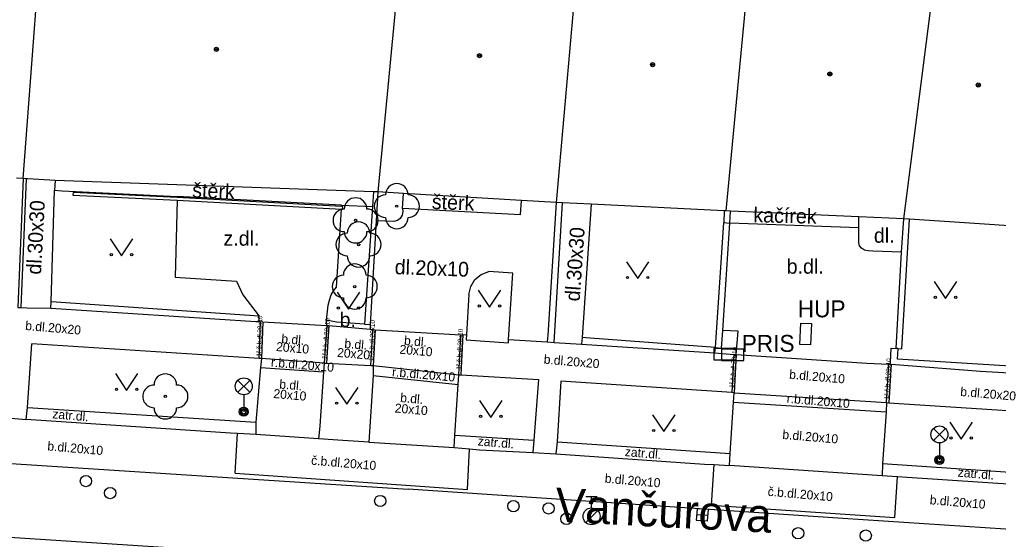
# Model space of a CAD drawing. Extents: x -596229 to -595156, y -1161237 to -1159376.
# Drawn here: x -595542.77 to -595499.46, y -1160939.42 to -1160916.41 of the extents above; entities that cross this region are included whole.
import ezdxf

# ---------------------------------------------------------------- set-up
doc = ezdxf.new("R2010")
doc.units = 0
for name, color, linetype in [('kanalizace - povrch.  znaky - skut. velikost', 7, 'Continuous'), ('Level 22', 7, 'Continuous'), ('Level 24', 7, 'Continuous'), ('Level 27', 7, 'Continuous'), ('Level 28', 7, 'Continuous'), ('Level 33', 7, 'Continuous'), ('Level 36', 7, 'Continuous'), ('Level 39', 7, 'Continuous'), ('Nazvy ulic', 7, 'Continuous'), ('plynovod - povrch.  znaky - PRIS skut. velikost', 7, 'Continuous'), ('Specificka linie pasportu komunikaci', 7, 'Continuous'), ('TM - budovy zdene_ betonove - VP', 7, 'Continuous'), ('TM - chodniky - VP', 7, 'Continuous'), ('TM - komunikace - VP', 7, 'Continuous'), ('TM - plot drateny_ kovovy - VP', 7, 'Continuous'), ('TM - plot dreveny - VP', 7, 'Continuous'), ('TM - plot nerozliseny - VP', 7, 'Continuous'), ('TM - plot zdeny_ ohradni zed - VP', 7, 'Continuous'), ('TM - podezdivka plotu - VP', 7, 'Continuous'), ('TM - pomocna konstrukcni linie', 7, 'Continuous'), ('TM - popis objektu', 7, 'Continuous'), ('TM - popis povrchu', 7, 'Continuous'), ('TM - rozhrani mezi zpev. plochami mezi sebou - VP', 7, 'Continuous'), ('TM - rozhrani ploch obecne - VP', 7, 'Continuous'), ('TM - vjezd na pozemek', 7, 'Continuous')]:
    doc.layers.add(name, color=color, linetype=linetype)

msp = doc.modelspace()

# ---------------------------------------------------------------- linework, layer by layer
at = {"layer": 'kanalizace - povrch.  znaky - skut. velikost'}
for points in [[(-595535.79, -1160924.29), (-595540.4, -1160924.07), (-595540.41, -1160924.19), (-595535.8, -1160924.41)], [(-595535.8, -1160924.41), (-595528.53, -1160924.81)], [(-595528.52, -1160924.69), (-595535.79, -1160924.29)], [(-595528.53, -1160924.81), (-595528.48, -1160924.81), (-595528.47, -1160924.69), (-595528.52, -1160924.69)]]:
    msp.add_lwpolyline(points, dxfattribs=at)
at = {"layer": 'Level 22'}
for centre in [(-595526.08, -1160924.67), (-595527.9, -1160925.3), (-595527.77, -1160926.37), (-595527.94, -1160928.23), (-595536.32, -1160933.09)]:
    msp.add_circle(centre, 0.05, dxfattribs=at)
for centre, start, end in [((-595526.08, -1160924.17), 0, 180), ((-595526.58, -1160924.67), 90, 270), ((-595525.58, -1160924.67), 270, 90), ((-595527.9, -1160924.8), 0, 180), ((-595528.4, -1160925.3), 90, 270), ((-595527.4, -1160925.3), 270, 90), ((-595527.77, -1160925.87), 0, 180), ((-595526.08, -1160925.17), 180, 0), ((-595528.27, -1160926.37), 90, 270), ((-595527.9, -1160925.8), 180, 0), ((-595527.27, -1160926.37), 270, 90), ((-595527.94, -1160927.73), 0, 180), ((-595527.77, -1160926.87), 180, 0), ((-595528.44, -1160928.23), 90, 270), ((-595527.44, -1160928.23), 270, 90), ((-595527.94, -1160928.73), 180, 0), ((-595536.32, -1160932.59), 359.9755, 179.9755), ((-595536.82, -1160933.09), 89.9755, 269.9755), ((-595535.82, -1160933.09), 269.9755, 89.9755), ((-595536.32, -1160933.59), 179.9755, 359.9755)]:
    msp.add_arc(centre, 0.5, start, end, dxfattribs=at)
at = {"layer": 'Level 24'}
for points in [[(-595512.057, -1160931.478), (-595511.057, -1160931.478), (-595511.057, -1160930.978), (-595512.057, -1160930.978)], [(-595511.717, -1160931.498), (-595510.717, -1160931.498), (-595510.717, -1160930.998), (-595511.717, -1160930.998)]]:
    msp.add_lwpolyline(points, close=True, dxfattribs=at)
at = {"layer": 'Level 27'}
msp.add_line((-595512.809, -1160938.313), (-595512.311, -1160938.347), dxfattribs=at)
msp.add_lwpolyline([(-595512.827, -1160938.562), (-595512.328, -1160938.597), (-595512.293, -1160938.098), (-595512.792, -1160938.063)], close=True, dxfattribs=at)
at = {"layer": 'Level 28'}
for p, q in [((-595517.71, -1160937.525), (-595517.21, -1160937.525)), ((-595517.46, -1160938.025), (-595517.46, -1160937.525)), ((-595517.718, -1160938.672), (-595517.188, -1160938.142))]:
    msp.add_line(p, q, dxfattribs=at)
for centre, radius in [((-595539.83, -1160936.84), 0.25), ((-595538.76, -1160937.37), 0.25), ((-595526.81, -1160937.72), 0.25), ((-595520.92, -1160937.95), 0.25), ((-595519.36, -1160938.05), 0.25), ((-595517.46, -1160938.4), 0.375), ((-595518.57, -1160938.51), 0.25), ((-595508.32, -1160939.15), 0.25), ((-595505.33, -1160939.25), 0.25)]:
    msp.add_circle(centre, radius, dxfattribs=at)
at = {"layer": 'Level 33'}
for p, q in [((-595533.115, -1160932.91), (-595532.585, -1160932.38)), ((-595533.115, -1160932.38), (-595532.585, -1160932.91)), ((-595532.85, -1160933.02), (-595532.85, -1160933.77)), ((-595502.335, -1160935.04), (-595501.805, -1160934.51)), ((-595502.335, -1160934.51), (-595501.805, -1160935.04)), ((-595502.07, -1160935.15), (-595502.07, -1160935.9))]:
    msp.add_line(p, q, dxfattribs=at)
for centre, radius in [((-595532.85, -1160932.645), 0.375), ((-595532.85, -1160933.77), 0.2), ((-595532.85, -1160933.77), 0.145), ((-595532.85, -1160933.77), 0.0876), ((-595502.07, -1160934.775), 0.375), ((-595502.07, -1160935.9), 0.2), ((-595502.07, -1160935.9), 0.145), ((-595502.07, -1160935.9), 0.0876)]:
    msp.add_circle(centre, radius, dxfattribs=at)
at = {"layer": 'Level 36'}
for points in [[(-595538.76, -1160926.12), (-595538.26, -1160926.87), (-595537.76, -1160926.12)], [(-595515.92, -1160927.13), (-595515.42, -1160927.88), (-595514.92, -1160927.13)], [(-595502.3, -1160928.01), (-595501.8, -1160928.76), (-595501.3, -1160928.01)], [(-595528.71, -1160928.48), (-595528.21, -1160929.23), (-595527.71, -1160928.48)], [(-595522.48, -1160928.39), (-595521.98, -1160929.14), (-595521.48, -1160928.39)], [(-595538.53, -1160932.08), (-595538.03, -1160932.83), (-595537.53, -1160932.08)], [(-595528.79, -1160932.69), (-595528.29, -1160933.44), (-595527.79, -1160932.69)], [(-595522.42, -1160933.27), (-595521.92, -1160934.02), (-595521.42, -1160933.27)], [(-595514.76, -1160933.9), (-595514.26, -1160934.65), (-595513.76, -1160933.9)], [(-595501.61, -1160934.23), (-595501.11, -1160934.98), (-595500.61, -1160934.23)]]:
    msp.add_lwpolyline(points, dxfattribs=at)
for centre in [(-595538.71, -1160926.82), (-595537.811, -1160926.82), (-595515.87, -1160927.83), (-595514.971, -1160927.83), (-595502.25, -1160928.71), (-595501.351, -1160928.71), (-595528.66, -1160929.18), (-595527.761, -1160929.18), (-595522.43, -1160929.09), (-595521.531, -1160929.09), (-595538.48, -1160932.78), (-595537.581, -1160932.78), (-595528.74, -1160933.39), (-595527.841, -1160933.39), (-595522.37, -1160933.97), (-595521.471, -1160933.97), (-595514.71, -1160934.6), (-595513.811, -1160934.6), (-595501.56, -1160934.93), (-595500.661, -1160934.93)]:
    msp.add_circle(centre, 0.05, dxfattribs=at)
at = {"layer": 'Level 39'}
for centre, radius in [((-595534.06, -1160917.73), 0.09), ((-595534.06, -1160917.73), 0.0398), ((-595522.42, -1160918.01), 0.09), ((-595522.42, -1160918.01), 0.0398), ((-595514.76, -1160918.41), 0.09), ((-595514.76, -1160918.41), 0.0398), ((-595506.92, -1160918.82), 0.09), ((-595506.92, -1160918.82), 0.0398), ((-595500.35, -1160919.31), 0.09), ((-595500.35, -1160919.31), 0.0398)]:
    msp.add_circle(centre, radius, dxfattribs=at)
at = {"layer": 'plynovod - povrch.  znaky - PRIS skut. velikost'}
msp.add_lwpolyline([(-595508.24, -1160930.79), (-595508.2, -1160929.85), (-595507.73, -1160929.87), (-595507.77, -1160930.81), (-595508.24, -1160930.79)], dxfattribs=at)
at = {"layer": 'Specificka linie pasportu komunikaci'}
msp.add_lwpolyline([(-595511.6, -1160924.88), (-595511.61, -1160925.4)], dxfattribs=at)
at = {"layer": 'TM - budovy zdene_ betonove - VP'}
for points in [[(-595518.01, -1160912.98), (-595519.02, -1160924.51)], [(-595511.51, -1160924.88), (-595510.41, -1160913.38)], [(-595503.64, -1160925.23), (-595502.18, -1160913.82)], [(-595542.61, -1160923.45), (-595541.96, -1160914.84)], [(-595526.13, -1160915.85), (-595526.92, -1160924.04)], [(-595542.61, -1160923.45), (-595542.9, -1160923.43)], [(-595542.48, -1160923.46), (-595542.61, -1160923.45)], [(-595542.41, -1160923.46), (-595542.48, -1160923.46)], [(-595541.2, -1160923.54), (-595542.41, -1160923.46)], [(-595527.11, -1160924.03), (-595541.2, -1160923.54)], [(-595526.92, -1160924.04), (-595527.11, -1160924.03)], [(-595525.78, -1160924.11), (-595526.92, -1160924.04)], [(-595520.56, -1160924.42), (-595525.78, -1160924.11)], [(-595519.02, -1160924.51), (-595520.56, -1160924.42)], [(-595518.74, -1160924.52), (-595519.02, -1160924.51)], [(-595517.48, -1160924.58), (-595518.74, -1160924.52)], [(-595511.6, -1160924.88), (-595517.48, -1160924.58)], [(-595511.51, -1160924.88), (-595511.6, -1160924.88)], [(-595511.31, -1160924.89), (-595511.51, -1160924.88)], [(-595505.63, -1160925.14), (-595511.31, -1160924.89)], [(-595503.64, -1160925.23), (-595505.63, -1160925.14)], [(-595503.39, -1160925.25), (-595503.64, -1160925.23)], [(-595499.86, -1160925.49), (-595503.39, -1160925.25)], [(-595498.34, -1160925.59), (-595499.86, -1160925.49)]]:
    msp.add_lwpolyline(points, dxfattribs=at)
at = {"layer": 'TM - chodniky - VP'}
for points in [[(-595542.42, -1160933.58), (-595542.23, -1160930.76)], [(-595532.17, -1160931.41), (-595542.23, -1160930.76)], [(-595532.07, -1160931.42), (-595532.17, -1160931.41)], [(-595532.07, -1160931.42), (-595532.11, -1160931.81)], [(-595532.11, -1160931.81), (-595532.32, -1160934.23)], [(-595529.32, -1160932), (-595529.49, -1160934.41)], [(-595529.29, -1160931.62), (-595529.32, -1160932)], [(-595529.29, -1160931.62), (-595529.19, -1160931.62)], [(-595529.19, -1160931.62), (-595527.22, -1160931.72)], [(-595527.22, -1160931.72), (-595527.12, -1160931.72)], [(-595527.12, -1160931.72), (-595527.12, -1160932.17)], [(-595527.12, -1160932.17), (-595527.32, -1160935.11)], [(-595523.37, -1160932.57), (-595523.34, -1160932.13)], [(-595523.34, -1160932.13), (-595523.24, -1160932.14)], [(-595523.24, -1160932.14), (-595519.81, -1160932.34)], [(-595519.81, -1160932.34), (-595520.02, -1160935.03)], [(-595518.82, -1160932.42), (-595518.99, -1160935.1)], [(-595511.25, -1160932.92), (-595518.82, -1160932.42)], [(-595523.51, -1160934.8), (-595523.37, -1160932.57)], [(-595511.15, -1160932.93), (-595511.25, -1160932.92)], [(-595511.18, -1160933.34), (-595511.15, -1160932.93)], [(-595542.48, -1160934.12), (-595542.42, -1160933.58)], [(-595511.33, -1160935.62), (-595511.18, -1160933.34)], [(-595504.41, -1160933.36), (-595504.43, -1160933.78)], [(-595504.41, -1160933.36), (-595504.31, -1160933.37)], [(-595504.31, -1160933.37), (-595495.64, -1160933.94)], [(-595504.43, -1160933.78), (-595504.59, -1160936.08)], [(-595532.32, -1160934.23), (-595532.31, -1160934.78)], [(-595529.49, -1160934.41), (-595529.54, -1160934.97)], [(-595523.54, -1160935.35), (-595523.51, -1160934.8)], [(-595520.02, -1160935.03), (-595520.06, -1160935.57)], [(-595518.99, -1160935.1), (-595519.04, -1160935.64)], [(-595511.36, -1160936.15), (-595511.33, -1160935.62)], [(-595504.59, -1160936.08), (-595504.61, -1160936.6)]]:
    msp.add_lwpolyline(points, dxfattribs=at)
at = {"layer": 'TM - komunikace - VP'}
for points in [[(-595543.48, -1160934.03), (-595542.48, -1160934.12)], [(-595533.12, -1160934.74), (-595533.43, -1160934.72), (-595542.48, -1160934.12)], [(-595532.31, -1160934.78), (-595533.12, -1160934.74)], [(-595529.54, -1160934.97), (-595532.31, -1160934.78)], [(-595528.47, -1160935.04), (-595529.54, -1160934.97)], [(-595527.32, -1160935.11), (-595528.47, -1160935.04)], [(-595527.32, -1160935.11), (-595523.54, -1160935.35)], [(-595523.54, -1160935.35), (-595522.86, -1160935.41)], [(-595522.86, -1160935.41), (-595522.42, -1160935.45)], [(-595522.42, -1160935.45), (-595520.06, -1160935.57)], [(-595520.06, -1160935.57), (-595519.04, -1160935.64)], [(-595519.04, -1160935.64), (-595512.47, -1160936.09)], [(-595512.47, -1160936.09), (-595512.04, -1160936.11)], [(-595512.04, -1160936.11), (-595511.36, -1160936.15)], [(-595504.61, -1160936.6), (-595511.36, -1160936.15)], [(-595503.92, -1160936.65), (-595504.61, -1160936.6)], [(-595503.5, -1160936.68), (-595503.92, -1160936.65)], [(-595496.8, -1160937.13), (-595503.5, -1160936.68)]]:
    msp.add_lwpolyline(points, dxfattribs=at)
at = {"layer": 'TM - plot drateny_ kovovy - VP'}
for points in [[(-595527.11, -1160924.03), (-595527.15, -1160924.68)], [(-595519.12, -1160930.7), (-595518.74, -1160924.52)], [(-595527.15, -1160924.68), (-595527.5, -1160929.9)], [(-595503.9, -1160930.97), (-595503.73, -1160930.98), (-595503.39, -1160925.25)], [(-595527.5, -1160929.9), (-595527.25, -1160929.91)], [(-595511.98, -1160930.93), (-595517.52, -1160930.52), (-595517.88, -1160930.49)], [(-595498.7, -1160931.77), (-595503.92, -1160931.44), (-595503.9, -1160930.97)]]:
    msp.add_lwpolyline(points, dxfattribs=at)
at = {"layer": 'TM - plot dreveny - VP'}
for points in [[(-595532.17, -1160929.54), (-595541.37, -1160928.9)], [(-595527.5, -1160929.9), (-595528.74, -1160929.8), (-595529.19, -1160929.72)]]:
    msp.add_lwpolyline(points, dxfattribs=at)
at = {"layer": 'TM - plot nerozliseny - VP'}
for points in [[(-595542.48, -1160923.46), (-595542.71, -1160929.15)], [(-595542.84, -1160929.15), (-595542.71, -1160929.15)], [(-595542.71, -1160929.15), (-595542.43, -1160929.17)], [(-595512, -1160931.17), (-595511.16, -1160931.23)]]:
    msp.add_lwpolyline(points, dxfattribs=at)
at = {"layer": 'TM - plot zdeny_ ohradni zed - VP'}
for points in [[(-595511.34, -1160925.42), (-595511.31, -1160924.89)], [(-595511.65, -1160930.17), (-595511.34, -1160925.42)], [(-595511.98, -1160930.93), (-595511.71, -1160930.96), (-595511.65, -1160930.17)]]:
    msp.add_lwpolyline(points, dxfattribs=at)
at = {"layer": 'TM - podezdivka plotu - VP'}
for points in [[(-595542.61, -1160923.45), (-595542.84, -1160929.15)], [(-595526.92, -1160924.04), (-595526.99, -1160925.32)], [(-595519.02, -1160924.51), (-595519.4, -1160930.38)], [(-595526.99, -1160925.32), (-595527.25, -1160929.91)], [(-595511.98, -1160930.93), (-595511.61, -1160925.4)], [(-595511.61, -1160925.4), (-595511.34, -1160925.42)], [(-595503.75, -1160926.7), (-595503.64, -1160925.23)], [(-595503.98, -1160930.97), (-595503.75, -1160926.7)], [(-595541.38, -1160929.19), (-595532.32, -1160929.77), (-595532.17, -1160929.78)], [(-595532.17, -1160929.78), (-595532.17, -1160929.54)], [(-595529.18, -1160929.95), (-595529.19, -1160929.72)], [(-595529.18, -1160929.95), (-595529.08, -1160929.96)], [(-595529.08, -1160929.96), (-595527.25, -1160930.12)], [(-595527.25, -1160929.91), (-595527.25, -1160930.12)], [(-595519.4, -1160930.38), (-595519.42, -1160930.68)], [(-595519.42, -1160930.68), (-595519.12, -1160930.7)], [(-595517.88, -1160930.49), (-595517.9, -1160930.78)], [(-595517.9, -1160930.78), (-595512, -1160931.17)], [(-595512, -1160931.17), (-595511.98, -1160930.93)], [(-595503.9, -1160930.97), (-595503.98, -1160930.97)], [(-595504.26, -1160931.66), (-595504.21, -1160931.66)], [(-595504.21, -1160931.66), (-595500.25, -1160931.97), (-595498.72, -1160932.07)]]:
    msp.add_lwpolyline(points, dxfattribs=at)
at = {"layer": 'TM - pomocna konstrukcni linie'}
msp.add_lwpolyline([(-595535.8, -1160924.41), (-595535.88, -1160927.82), (-595533.17, -1160927.99), (-595532.89, -1160928.59), (-595532.17, -1160929.54)], dxfattribs=at)
at = {"layer": 'TM - rozhrani mezi zpev. plochami mezi sebou - VP'}
for points in [[(-595532.17, -1160931.41), (-595532.11, -1160929.78)], [(-595532.01, -1160929.79), (-595532.07, -1160931.42)], [(-595529.18, -1160929.95), (-595529.29, -1160931.62)], [(-595529.08, -1160929.96), (-595529.19, -1160931.62)], [(-595527.22, -1160931.72), (-595527.14, -1160930.13)], [(-595527.04, -1160930.14), (-595527.12, -1160931.72)], [(-595523.34, -1160932.13), (-595523.25, -1160930.37)], [(-595523.15, -1160930.36), (-595523.24, -1160932.14)], [(-595529.29, -1160931.62), (-595532.07, -1160931.42)], [(-595511.16, -1160931.23), (-595511.25, -1160932.92)], [(-595511.06, -1160931.24), (-595511.15, -1160932.93)], [(-595532.11, -1160931.81), (-595529.32, -1160932)], [(-595527.12, -1160931.72), (-595523.34, -1160932.13)], [(-595504.41, -1160933.36), (-595504.31, -1160931.66)], [(-595504.21, -1160931.66), (-595504.31, -1160933.37)], [(-595527.12, -1160932.17), (-595523.37, -1160932.57)], [(-595511.15, -1160932.93), (-595504.41, -1160933.36)], [(-595511.18, -1160933.34), (-595504.43, -1160933.78)], [(-595533.23, -1160936.49), (-595533.12, -1160934.74)], [(-595522.95, -1160937.21), (-595522.86, -1160935.41)], [(-595544.31, -1160935.99), (-595525.57, -1160937.2)], [(-595512.16, -1160937.9), (-595512.04, -1160936.11)], [(-595533.23, -1160936.49), (-595522.95, -1160937.21)], [(-595504.04, -1160938.45), (-595503.92, -1160936.65)], [(-595506.34, -1160938.49), (-595525.57, -1160937.2)], [(-595512.16, -1160937.9), (-595504.04, -1160938.45)], [(-595488.35, -1160939.67), (-595506.34, -1160938.49)], [(-595525.74, -1160940.47), (-595544.58, -1160939.25)]]:
    msp.add_lwpolyline(points, dxfattribs=at)
at = {"layer": 'TM - rozhrani ploch obecne - VP'}
for points in [[(-595541.2, -1160923.54), (-595541.22, -1160923.97)], [(-595541.37, -1160928.9), (-595541.22, -1160923.97)], [(-595541.22, -1160923.97), (-595540.89, -1160923.99), (-595535.8, -1160924.24)], [(-595525.82, -1160924.77), (-595525.78, -1160924.11)], [(-595528.52, -1160924.62), (-595535.8, -1160924.24)], [(-595535.8, -1160924.24), (-595535.79, -1160924.29)], [(-595528.52, -1160924.62), (-595527.15, -1160924.68)], [(-595528.52, -1160924.69), (-595528.52, -1160924.62)], [(-595520.6, -1160925.06), (-595520.56, -1160924.42)], [(-595517.48, -1160924.58), (-595517.88, -1160930.49)], [(-595529.19, -1160929.72), (-595529.12, -1160929.05), (-595529.06, -1160928.83), (-595528.98, -1160928.6), (-595528.86, -1160928.41), (-595528.74, -1160928.26), (-595528.53, -1160924.81)], [(-595525.81, -1160924.91), (-595525.84, -1160925.07), (-595525.93, -1160925.21), (-595526.05, -1160925.3), (-595526.21, -1160925.35)], [(-595525.82, -1160924.77), (-595525.81, -1160924.91)], [(-595520.6, -1160925.06), (-595525.82, -1160924.77)], [(-595526.21, -1160925.35), (-595526.99, -1160925.32)], [(-595505.63, -1160925.63), (-595511.34, -1160925.42)], [(-595505.63, -1160925.63), (-595505.63, -1160925.14)], [(-595505.02, -1160926.66), (-595505.22, -1160926.65), (-595505.39, -1160926.62), (-595505.52, -1160926.53), (-595505.6, -1160926.43), (-595505.64, -1160926.3), (-595505.63, -1160925.63)], [(-595503.75, -1160926.7), (-595505.02, -1160926.66)], [(-595522.89, -1160928.58), (-595522.81, -1160928.23), (-595522.62, -1160927.92), (-595522.34, -1160927.69), (-595522, -1160927.56)], [(-595520.95, -1160927.64), (-595522, -1160927.56)], [(-595521.14, -1160930.57), (-595520.95, -1160927.64)], [(-595541.38, -1160929.19), (-595541.37, -1160928.9)], [(-595522.89, -1160928.58), (-595522.99, -1160930.35)], [(-595532.17, -1160929.78), (-595532.11, -1160929.78)], [(-595532.11, -1160929.78), (-595532.01, -1160929.79)], [(-595532.01, -1160929.79), (-595529.18, -1160929.95)], [(-595527.25, -1160930.12), (-595527.14, -1160930.13)], [(-595527.14, -1160930.13), (-595527.04, -1160930.14)], [(-595527.04, -1160930.14), (-595523.25, -1160930.37)], [(-595511.06, -1160931.24), (-595510.97, -1160930.2), (-595511.65, -1160930.17)], [(-595523.25, -1160930.37), (-595523.15, -1160930.36)], [(-595523.15, -1160930.36), (-595522.99, -1160930.35)], [(-595522.99, -1160930.35), (-595523.01, -1160930.59)], [(-595523.01, -1160930.59), (-595521.13, -1160930.72)], [(-595521.14, -1160930.57), (-595519.42, -1160930.68)], [(-595521.13, -1160930.72), (-595521.14, -1160930.57)], [(-595504.26, -1160931.66), (-595504.23, -1160931.59), (-595504.2, -1160930.96), (-595503.98, -1160930.97)], [(-595511.16, -1160931.23), (-595511.06, -1160931.24)], [(-595511.06, -1160931.24), (-595505.28, -1160931.62), (-595504.31, -1160931.66)], [(-595504.31, -1160931.66), (-595504.26, -1160931.66)], [(-595542.42, -1160933.58), (-595532.32, -1160934.23)], [(-595523.51, -1160934.8), (-595520.02, -1160935.03)], [(-595518.99, -1160935.1), (-595511.33, -1160935.62)], [(-595495.68, -1160936.68), (-595504.59, -1160936.08)]]:
    msp.add_lwpolyline(points, dxfattribs=at)
at = {"layer": 'TM - vjezd na pozemek'}
for points in [[(-595542.43, -1160929.17), (-595541.38, -1160929.19)], [(-595519.12, -1160930.7), (-595517.9, -1160930.78)]]:
    msp.add_lwpolyline(points, dxfattribs=at)

# ---------------------------------------------------------------- texts
at = {"layer": 'Nazvy ulic'}
msp.add_text('Vančurova', height=1.5, rotation=357.0052, dxfattribs=at).set_placement((-595519.105, -1160938.626))
at = {"layer": 'TM - popis objektu'}
for s, p in [('HUP', (-595508.34, -1160929.59)), ('PRIS', (-595510.82, -1160931.12))]:
    msp.add_text(s, height=0.75, dxfattribs=at).set_placement(p)
at = {"layer": 'TM - popis povrchu'}
for s, height, rotation, p in [('štěrk', 0.65, 357.5709, (-595535.14, -1160924.28)), ('štěrk', 0.65, 357.5465, (-595524.54, -1160924.79)), ('dl.30x30', 0.65, 87, (-595541.82, -1160927.71)), ('kačírek', 0.65, 358.56, (-595510.31, -1160925.38)), ('dl.30x30', 0.65, 86, (-595517.99, -1160928.9)), ('dl.20x10', 0.65, 357.9934, (-595526.18, -1160927.68)), ('b.dl.20x20', 0.4, 355.1303, (-595542.53, -1160930.15)), ('1ř.č.b.dl.20x10', 0.2, 88, (-595532.09, -1160931.33)), ('1ř.č.b.dl.20x10', 0.2, 85.1303, (-595529.19, -1160931.44)), ('1ř.č.b.dl.20x10', 0.2, 87, (-595527.13, -1160931.53)), ('1ř.č.b.dl.20x10', 0.2, 87, (-595523.25, -1160931.91)), ('20x10', 0.4, 355.1303, (-595531.43, -1160931.08)), ('b.dl.', 0.4, 355.1303, (-595531.2, -1160930.73)), ('b.dl.', 0.4, 355.1303, (-595528.41, -1160930.94)), ('b.dl.', 0.4, 355.1303, (-595525.77, -1160930.81)), ('20x20', 0.4, 355.1303, (-595528.73, -1160931.34)), ('20x10', 0.4, 355.1303, (-595525.97, -1160931.2)), ('1ř.č.b.dl.20x10', 0.2, 85.1303, (-595511.17, -1160932.72)), ('r.b.dl.20x10', 0.4, 355.1303, (-595531.66, -1160931.77)), ('b.dl.20x20', 0.4, 355.1303, (-595519.59, -1160931.64)), ('1ř.č.b.dl.20x10', 0.2, 87, (-595504.31, -1160933.22)), ('r.b.dl.20x10', 0.4, 355.1303, (-595526.3, -1160932.2)), ('b.dl.20x10', 0.4, 355.1303, (-595508.73, -1160932.31)), ('b.dl.', 0.4, 355.1303, (-595531.29, -1160932.74)), ('20x10', 0.4, 355.1303, (-595531.55, -1160933.16)), ('b.dl.20x20', 0.4, 355.1303, (-595501.16, -1160933.07)), ('b.dl.', 0.4, 355.1303, (-595525.94, -1160933.34)), ('r.b.dl.20x10', 0.4, 355.1303, (-595508.84, -1160933.37)), ('20x10', 0.4, 355.1303, (-595526.18, -1160933.8)), ('zatr.dl.', 0.4, 355.1303, (-595541.33, -1160934.06)), ('b.dl.20x10', 0.4, 355.1303, (-595509.03, -1160934.97)), ('zatr.dl.', 0.4, 355.1303, (-595522.51, -1160935.26)), ('b.dl.20x10', 0.4, 355.1303, (-595541.55, -1160935.48)), ('zatr.dl.', 0.4, 355.1303, (-595516, -1160935.73)), ('č.b.dl.20x10', 0.4, 355.1303, (-595529.88, -1160936.11)), ('zatr.dl.', 0.4, 355.1303, (-595501.27, -1160936.64)), ('b.dl.20x10', 0.4, 355.1303, (-595516.89, -1160936.91)), ('č.b.dl.20x10', 0.4, 355.1303, (-595509.68, -1160937.49)), ('b.dl.20x10', 0.4, 355.1303, (-595502.51, -1160937.86))]:
    msp.add_text(s, height=height, rotation=rotation, dxfattribs=at).set_placement(p)
for s, p in [('z.dl.', (-595533.75, -1160926.42)), ('dl.', (-595504.97, -1160926.29)), ('b.dl.', (-595508.83, -1160927.66)), ('b.', (-595528.61, -1160930.02))]:
    msp.add_text(s, height=0.65, dxfattribs=at).set_placement(p)

doc.saveas('drawing.dxf')
